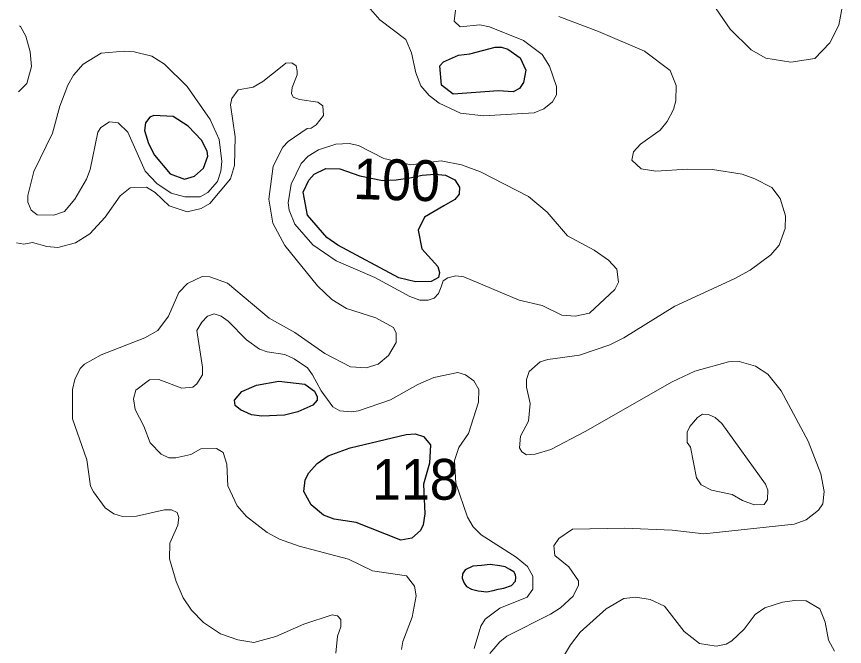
# Model space of a CAD drawing. Extents: x 673.6 to 698.9, y 7012 to 7040.1.
# Drawn here: x 673.853 to 675.476, y 7026.731 to 7027.966 of the extents above; entities that cross this region are included whole.
import ezdxf
from ezdxf.enums import TextEntityAlignment as Align

# ---------------------------------------------------------------- set-up
doc = ezdxf.new("R2010")
doc.units = 0
doc.header["$LTSCALE"] = 0.032
doc.layers.add('1', color=7, linetype='Continuous', lineweight=25)
doc.layers.add('2', color=7, linetype='Continuous', lineweight=13)
doc.layers.add('21', color=7, linetype='Continuous')
doc.layers.add('61', color=7, linetype='Continuous')

msp = doc.modelspace()

# ---------------------------------------------------------------- linework, layer by layer
at = {"layer": '1'}
for points in [[(674.7978, 7027.8202), (674.7087, 7027.8141), (674.6862, 7027.8317), (674.6828, 7027.8695), (674.6901, 7027.877), (674.7192, 7027.8902), (674.7414, 7027.8927), (674.7911, 7027.9058), (674.8034, 7027.9058), (674.8158, 7027.9017), (674.8403, 7027.8852), (674.8515, 7027.8608), (674.8469, 7027.8369), (674.8386, 7027.8252), (674.8264, 7027.8186)], [(674.2154, 7027.7235), (674.1895, 7027.7513), (674.1598, 7027.7699), (674.1223, 7027.7718), (674.1141, 7027.7685), (674.1059, 7027.7579), (674.1042, 7027.7427), (674.1116, 7027.7169), (674.1232, 7027.694), (674.1545, 7027.6575), (674.1821, 7027.6472), (674.2019, 7027.6528), (674.2192, 7027.6687), (674.2281, 7027.6923), (674.227, 7027.7021)], [(674.5261, 7027.6536), (674.5701, 7027.6445), (674.5971, 7027.646), (674.6241, 7027.6497), (674.6481, 7027.655), (674.6729, 7027.6572), (674.6939, 7027.655), (674.7119, 7027.646), (674.7216, 7027.6317), (674.7209, 7027.6179), (674.7119, 7027.607), (674.6909, 7027.595), (674.6526, 7027.5724), (674.64, 7027.5472), (674.6475, 7027.5106), (674.6785, 7027.4762), (674.6821, 7027.4639), (674.6803, 7027.4546), (674.6656, 7027.4468), (674.6348, 7027.4458), (674.6022, 7027.454), (674.4825, 7027.5177), (674.4611, 7027.5325), (674.4236, 7027.5763), (674.4149, 7027.6215), (674.4261, 7027.645), (674.4367, 7027.6573), (674.4596, 7027.6683), (674.4867, 7027.6676)], [(674.4183, 7027.245), (674.4371, 7027.2316), (674.4425, 7027.2204), (674.4421, 7027.214), (674.4338, 7027.2044), (674.4047, 7027.1909), (674.3786, 7027.1844), (674.3341, 7027.1829), (674.3136, 7027.1855), (674.2919, 7027.1949), (674.2817, 7027.2036), (674.2804, 7027.2142), (674.2949, 7027.231), (674.3235, 7027.2435), (674.3671, 7027.2509)], [(674.6506, 7027.0491), (674.6532, 7026.9914), (674.6502, 7026.9697), (674.6448, 7026.9583), (674.6281, 7026.9437), (674.6064, 7026.9396), (674.5187, 7026.9738), (674.4759, 7026.9805), (674.4546, 7026.9886), (674.4304, 7027.0085), (674.4165, 7027.0352), (674.4189, 7027.0575), (674.4257, 7027.0712), (674.4421, 7027.09), (674.4641, 7027.1046), (674.5068, 7027.1202), (674.6165, 7027.1465), (674.6343, 7027.1477), (674.6509, 7027.1425), (674.6642, 7027.1261), (674.6628, 7027.0902)], [(674.7642, 7026.8897), (674.7472, 7026.8883), (674.7323, 7026.8812), (674.727, 7026.8738), (674.7267, 7026.865), (674.7306, 7026.8551), (674.7352, 7026.8487), (674.7451, 7026.8434), (674.7582, 7026.8402), (674.7751, 7026.8381), (674.7872, 7026.8406), (674.7971, 7026.8437), (674.8084, 7026.8455), (674.8229, 7026.8508), (674.831, 7026.859), (674.8317, 7026.866), (674.831, 7026.8717), (674.8275, 7026.8773), (674.8197, 7026.8823), (674.8105, 7026.8872), (674.8006, 7026.889), (674.7815, 7026.8918)]]:
    msp.add_lwpolyline(points, close=True, dxfattribs=at)
at = {"layer": '2'}
for points in [[(675.2241, 7027.9811), (675.2521, 7027.9413), (675.293, 7027.9005), (675.3214, 7027.8841), (675.371, 7027.8763), (675.4177, 7027.8834), (675.447, 7027.9143), (675.4651, 7027.9493), (675.4758, 7028.0093)], [(674.7137, 7027.9783), (674.7108, 7027.957), (674.7223, 7027.9456), (674.761, 7027.9494), (674.7804, 7027.9459), (674.847, 7027.919), (674.8834, 7027.8915), (674.8979, 7027.8685), (674.9111, 7027.8286), (674.9111, 7027.8125), (674.9034, 7027.7988), (674.8869, 7027.7849), (674.8676, 7027.7775), (674.7685, 7027.7711), (674.7235, 7027.7765), (674.6812, 7027.796), (674.662, 7027.8114), (674.6457, 7027.8303), (674.6356, 7027.8556), (674.6271, 7027.8948), (674.6158, 7027.9208), (674.5649, 7027.9595), (674.5424, 7027.9854)], [(674.7809, 7026.717), (674.8004, 7026.74), (674.8142, 7026.7511), (674.8999, 7026.7942), (674.9193, 7026.8068), (674.9443, 7026.83), (674.9543, 7026.8516), (674.9545, 7026.8596), (674.9355, 7026.8872), (674.9083, 7026.9093), (674.9064, 7026.9281), (674.9163, 7026.943), (674.9426, 7026.9613), (675.0447, 7026.9633), (675.1383, 7026.9591), (675.2, 7026.9519), (675.3775, 7026.9707), (675.4007, 7026.9791), (675.4249, 7026.9981), (675.4337, 7027.0107), (675.4361, 7027.0352), (675.4295, 7027.0696), (675.4049, 7027.1334), (675.3515, 7027.2321), (675.3255, 7027.2646), (675.3016, 7027.2807), (675.2694, 7027.2895), (675.2488, 7027.2888), (675.1824, 7027.2706), (675.1379, 7027.2501), (674.9674, 7027.1524), (674.9005, 7027.1175), (674.8697, 7027.1079), (674.8524, 7027.1071), (674.8432, 7027.1126), (674.8388, 7027.1204), (674.841, 7027.1433), (674.8568, 7027.1728), (674.8601, 7027.2073), (674.8529, 7027.2396), (674.8528, 7027.2542), (674.858, 7027.2703), (674.8794, 7027.2888), (674.8945, 7027.2936), (674.9562, 7027.302), (675.016, 7027.3223), (675.0431, 7027.336), (675.1431, 7027.3982), (675.2598, 7027.4516), (675.2912, 7027.469), (675.3316, 7027.4989), (675.3476, 7027.5175), (675.3597, 7027.5504), (675.3605, 7027.5755), (675.3496, 7027.609), (675.3332, 7027.6307), (675.3003, 7027.648), (675.2753, 7027.657), (675.2175, 7027.6659), (675.168, 7027.6668), (675.1064, 7027.6627), (675.0774, 7027.6675), (675.0591, 7027.6843), (675.0621, 7027.7006), (675.076, 7027.7158), (675.1143, 7027.7434), (675.1282, 7027.7599), (675.141, 7027.784), (675.1452, 7027.8009), (675.1461, 7027.8307), (675.1344, 7027.8602), (675.0836, 7027.8984), (674.9939, 7027.9367), (674.9158, 7027.966)], [(673.8589, 7027.9477), (673.8608, 7027.9465), (673.871, 7027.9273), (673.8796, 7027.8967), (673.8822, 7027.868), (673.8734, 7027.8349), (673.8572, 7027.8186)], [(673.8531, 7027.5221), (673.8674, 7027.5197), (673.8846, 7027.5228), (673.9123, 7027.515), (673.9337, 7027.5131), (673.9686, 7027.5226), (673.9967, 7027.5403), (674.0267, 7027.5728), (674.0562, 7027.6146), (674.076, 7027.6305), (674.1077, 7027.6312), (674.125, 7027.6211), (674.152, 7027.5949), (674.1872, 7027.583), (674.2148, 7027.5899), (674.232, 7027.5992), (674.2727, 7027.648), (674.28, 7027.6741), (674.2816, 7027.73), (674.2725, 7027.7929), (674.2752, 7027.8051), (674.2872, 7027.8221), (674.3168, 7027.8273), (674.3361, 7027.8387), (674.3737, 7027.8688), (674.3812, 7027.8747), (674.3925, 7027.8752), (674.4014, 7027.8694), (674.4029, 7027.8589), (674.4032, 7027.8516), (674.3933, 7027.8266), (674.3917, 7027.8154), (674.3954, 7027.8079), (674.4075, 7027.8033), (674.4434, 7027.7981), (674.4533, 7027.7912), (674.455, 7027.7722), (674.4402, 7027.754), (674.4308, 7027.7473), (674.4224, 7027.7462), (674.3855, 7027.7212), (674.3753, 7027.7099), (674.3562, 7027.6729), (674.3474, 7027.608), (674.3557, 7027.5608), (674.3791, 7027.517), (674.4432, 7027.4379), (674.4713, 7027.4114), (674.4995, 7027.3934), (674.5572, 7027.3754), (674.592, 7027.3562), (674.5972, 7027.3453), (674.5972, 7027.3269), (674.5822, 7027.3017), (674.562, 7027.2843), (674.5383, 7027.2771), (674.5077, 7027.2791), (674.4576, 7027.3051), (674.3984, 7027.3467), (674.3484, 7027.3745), (674.2665, 7027.4433), (674.2319, 7027.456), (674.2167, 7027.4563), (674.1882, 7027.4425), (674.1711, 7027.425), (674.1512, 7027.3787), (674.1302, 7027.3508), (674.1047, 7027.3359), (674.0191, 7027.3028), (673.9865, 7027.2842), (673.9778, 7027.2758), (673.9671, 7027.2547), (673.9628, 7027.2351), (673.9629, 7027.1773), (673.9908, 7027.0969), (673.9982, 7027.0455), (674.004, 7027.034), (674.0268, 7027.0028), (674.0439, 7026.991), (674.0609, 7026.9859), (674.0881, 7026.9864), (674.1429, 7026.9992), (674.1569, 7026.9988), (674.1682, 7026.9935), (674.1712, 7026.9838), (674.1689, 7026.9688), (674.1533, 7026.9334), (674.1527, 7026.903), (674.166, 7026.8582), (674.1794, 7026.8267), (674.1962, 7026.802), (674.2197, 7026.7779), (674.2531, 7026.7558), (674.2868, 7026.7443), (674.3181, 7026.7391)], [(674.6079, 7026.7254), (674.6105, 7026.741), (674.6285, 7026.7885), (674.6366, 7026.8303), (674.6333, 7026.8496), (674.6174, 7026.8696), (674.5508, 7026.8794), (674.5035, 7026.9024), (674.4072, 7026.9277), (674.3683, 7026.9415), (674.3443, 7026.9543), (674.3035, 7026.9858), (674.2858, 7027.0068), (674.2669, 7027.0463), (674.2653, 7027.0883), (674.2581, 7027.1116), (674.2452, 7027.1194), (674.2142, 7027.1188), (674.1945, 7027.1077), (674.1656, 7027.1006), (674.1515, 7027.1012), (674.1364, 7027.1079), (674.1148, 7027.1304), (674.1025, 7027.163), (674.0854, 7027.1956), (674.082, 7027.2167), (674.0869, 7027.2333), (674.1137, 7027.254), (674.132, 7027.2546), (674.1768, 7027.2373), (674.1987, 7027.2394), (674.2065, 7027.2457), (674.2175, 7027.2637), (674.2176, 7027.2788), (674.2062, 7027.3503), (674.2162, 7027.3671), (674.2276, 7027.3786), (674.2405, 7027.3831), (674.2543, 7027.3788), (674.2679, 7027.369), (674.3038, 7027.3324), (674.3291, 7027.314), (674.3441, 7027.3085), (674.3789, 7027.3033), (674.3973, 7027.2949), (674.4233, 7027.2773), (674.433, 7027.2637), (674.4501, 7027.232), (674.4731, 7027.2008), (674.4867, 7027.1932), (674.5088, 7027.191), (674.5235, 7027.1933), (674.586, 7027.2149), (674.6394, 7027.2445), (674.6708, 7027.2582), (674.7183, 7027.2682), (674.733, 7027.2634), (674.7492, 7027.2517), (674.7595, 7027.2347), (674.7583, 7027.2097), (674.7387, 7027.1486), (674.7197, 7027.121), (674.7115, 7027.0959), (674.7138, 7027.0515), (674.7367, 7026.9845), (674.748, 7026.9659), (674.7635, 7026.9499), (674.8326, 7026.906), (674.8543, 7026.8876), (674.8651, 7026.8689), (674.865, 7026.8433), (674.8537, 7026.828), (674.8005, 7026.806), (674.7718, 7026.7846), (674.763, 7026.7711), (674.7499, 7026.7271)], [(675.4565, 7026.7221), (675.4447, 7026.7434), (675.4377, 7026.7788), (675.4275, 7026.8051), (675.4005, 7026.8203), (675.3779, 7026.8211), (675.3541, 7026.8177), (675.3196, 7026.8067), (675.3005, 7026.7938), (675.2792, 7026.7653), (675.2552, 7026.742), (675.2437, 7026.7353), (675.2245, 7026.7317), (675.1919, 7026.7367), (675.1617, 7026.7604), (675.1231, 7026.8104), (675.0951, 7026.8235), (675.0672, 7026.8277), (675.0435, 7026.8249), (675.0087, 7026.8052), (674.9577, 7026.7591), (674.9387, 7026.7346), (674.917, 7026.6983)], [(674.3181, 7026.7391), (674.3612, 7026.7507), (674.4164, 7026.7751), (674.472, 7026.7931), (674.4823, 7026.7913), (674.4888, 7026.7841)], [(674.4888, 7026.7841), (674.4887, 7026.7699), (674.4824, 7026.7513), (674.4789, 7026.718)]]:
    msp.add_lwpolyline(points, dxfattribs=at)
for points in [[(674.0192, 7027.8945), (673.9839, 7027.8727), (673.965, 7027.8512), (673.9534, 7027.8314), (673.938, 7027.7905), (673.9236, 7027.7372), (673.8867, 7027.662), (673.8749, 7027.6149), (673.8753, 7027.6023), (673.8817, 7027.5867), (673.8936, 7027.5773), (673.9263, 7027.5763), (673.9471, 7027.5839), (673.9673, 7027.6078), (673.9904, 7027.6473), (673.9973, 7027.666), (674.0127, 7027.7393), (674.0183, 7027.7485), (674.0355, 7027.7595), (674.0522, 7027.7578), (674.0715, 7027.7396), (674.105, 7027.6627), (674.1282, 7027.6385), (674.1564, 7027.62), (674.1827, 7027.6125), (674.2128, 7027.6127), (674.228, 7027.6212), (674.2467, 7027.6423), (674.2537, 7027.6627), (674.2554, 7027.6818), (674.2503, 7027.725), (674.2325, 7027.7642), (674.1877, 7027.8289), (674.1433, 7027.8724), (674.1183, 7027.888), (674.0834, 7027.8967), (674.0637, 7027.8984)], [(674.7255, 7027.6755), (674.7622, 7027.6614), (674.8565, 7027.6135), (674.8928, 7027.5823), (674.9331, 7027.5361), (674.9851, 7027.5083), (675.0133, 7027.4882), (675.0299, 7027.4707), (675.0328, 7027.4452), (675.0255, 7027.4311), (674.9762, 7027.3844), (674.9479, 7027.3783), (674.9216, 7027.3806), (674.8834, 7027.3995), (674.8382, 7027.4099), (674.7296, 7027.4556), (674.7139, 7027.4574), (674.6982, 7027.4539), (674.6894, 7027.4477), (674.6853, 7027.4364), (674.6799, 7027.4232), (674.6716, 7027.4136), (674.6602, 7027.4102), (674.6436, 7027.4103), (674.6241, 7027.4173), (674.5555, 7027.4542), (674.4798, 7027.487), (674.4335, 7027.5187), (674.3985, 7027.5587), (674.3875, 7027.5866), (674.3852, 7027.6007), (674.3912, 7027.6374), (674.4111, 7027.678), (674.4249, 7027.6925), (674.445, 7027.7049), (674.4792, 7027.716), (674.5051, 7027.7168), (674.5235, 7027.7133), (674.5727, 7027.6878), (674.6261, 7027.6756), (674.6851, 7027.6831)], [(675.1947, 7027.048), (675.1859, 7027.062), (675.1742, 7027.1219), (675.1675, 7027.131), (675.1676, 7027.1509), (675.1727, 7027.1622), (675.1876, 7027.1797), (675.1976, 7027.1862), (675.2094, 7027.1861), (675.2221, 7027.1801), (675.2357, 7027.1679), (675.3211, 7027.0491), (675.3254, 7027.0374), (675.3253, 7027.0191), (675.3186, 7027.0095), (675.2987, 7027.0087), (675.2763, 7027.0174), (675.2555, 7027.0289), (675.2151, 7027.0373)]]:
    msp.add_lwpolyline(points, close=True, dxfattribs=at)

# ---------------------------------------------------------------- texts
at = {"layer": '21', "width": 0.95}
msp.add_text('118', height=0.08, dxfattribs=at).set_placement((674.55, 7027.0188))
at = {"layer": '61', "width": 0.95}
msp.add_text('100', height=0.08, rotation=358.348, dxfattribs=at).set_placement((674.597, 7027.606), align=Align.CENTER)

doc.saveas('drawing.dxf')
